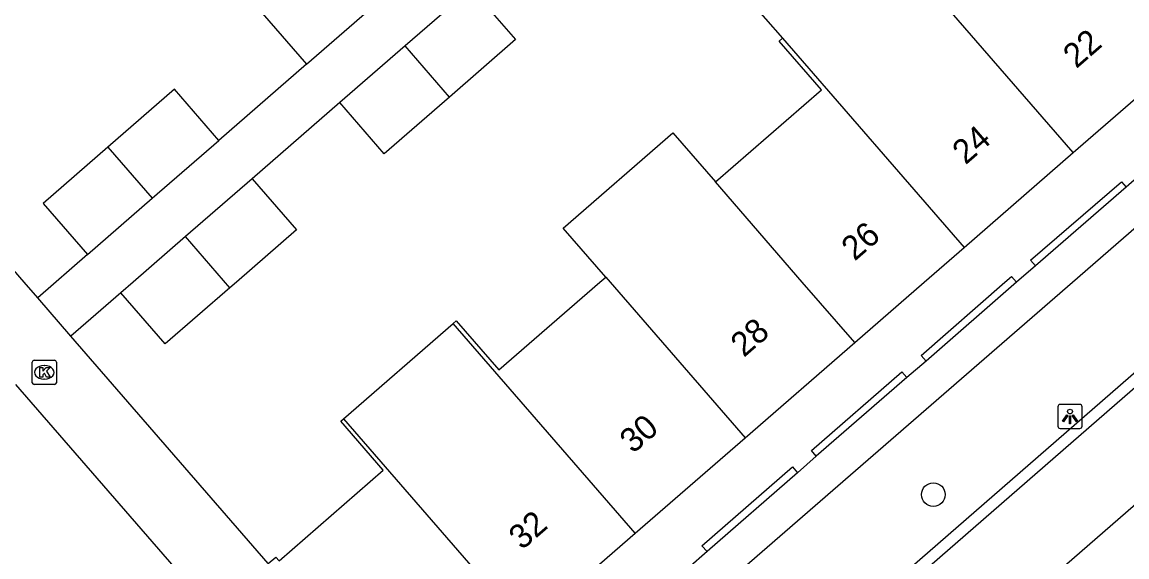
# Model space of a CAD drawing. Extents: x 155888 to 156864, y 383882 to 384671.
# Drawn here: x 156692.46 to 156738.11, y 384238.65 to 384260.74 of the extents above; entities that cross this region are included whole.
import ezdxf

# ---------------------------------------------------------------- set-up
doc = ezdxf.new("R2010")
doc.units = 0
for name, color, linetype in [('IMGEO_Boom', 7, 'Continuous'), ('IMGEO_Kolk', 7, 'Continuous'), ('IMGEO_Lichtpunt', 7, 'Continuous'), ('IMGEO_Muur', 7, 'Continuous'), ('IMGEO_Pand', 7, 'Continuous'), ('IMGEO_Pand_nummerreeks', 7, 'Continuous'), ('IMGEO_Rijbaan_lokaal_gesloten', 7, 'Continuous'), ('IMGEO_Rijbaan_lokaal_open', 7, 'Continuous'), ('IMGEO_Voetpad_open', 7, 'Continuous')]:
    doc.layers.add(name, color=color, linetype=linetype)

msp = doc.modelspace()

# ---------------------------------------------------------------- linework, layer by layer
at = {"layer": 'IMGEO_Boom'}
msp.add_circle((156730.114, 384241.223), 0.489, dxfattribs=at)
at = {"layer": 'IMGEO_Kolk'}
for p, q in [((156692.948, 384246.773), (156693.8, 384246.773)), ((156692.873, 384245.847), (156692.873, 384246.699)), ((156693.361, 384246.553), (156693.386, 384246.553)), ((156693.874, 384246.699), (156693.874, 384245.847)), ((156693.384, 384245.993), (156693.359, 384245.993)), ((156693.8, 384245.773), (156692.948, 384245.773))]:
    msp.add_line(p, q, dxfattribs=at)
for points in [[(156692.948, 384246.773), (156693.8, 384246.773)], [(156692.873, 384245.847), (156692.873, 384246.699)], [(156693.194, 384246.473), (156693.317, 384246.473), (156693.317, 384246.322), (156693.447, 384246.473), (156693.611, 384246.473), (156693.465, 384246.322), (156693.618, 384246.073), (156693.466, 384246.073), (156693.381, 384246.237), (156693.317, 384246.17), (156693.317, 384246.073), (156693.194, 384246.073), (156693.194, 384246.473)], [(156693.874, 384246.699), (156693.874, 384245.847)], [(156693.8, 384245.773), (156692.948, 384245.773)]]:
    msp.add_lwpolyline(points, dxfattribs=at)
for centre, start, end in [((156692.95, 384246.697), 91.552, 178.448), ((156692.95, 384246.697), 91.552, 178.448), ((156693.798, 384246.697), 1.552, 88.448), ((156693.798, 384246.697), 1.552, 88.448), ((156692.95, 384245.849), 181.552, 268.448), ((156692.95, 384245.849), 181.552, 268.448), ((156693.798, 384245.849), 271.552, 358.448), ((156693.798, 384245.849), 271.552, 358.448)]:
    msp.add_arc(centre, 0.0765, start, end, dxfattribs=at)
for centre, major_axis, ratio, start_param, end_param in [((156693.36, 384246.273), (-0.387, 0.002), 0.722429, 4.712389, 7.853982), ((156693.385, 384246.273), (-0.39, 0.002), 0.717154, 1.570796, 4.712389)]:
    msp.add_ellipse(centre, major_axis=major_axis, ratio=ratio, start_param=start_param, end_param=end_param, dxfattribs=at)
at = {"layer": 'IMGEO_Lichtpunt'}
for p, q in [((156736.167, 384244.951), (156735.359, 384244.951)), ((156736.167, 384244.951), (156735.359, 384244.951)), ((156735.265, 384244.856), (156735.265, 384244.049)), ((156735.265, 384244.856), (156735.265, 384244.049)), ((156736.261, 384244.049), (156736.261, 384244.856)), ((156736.261, 384244.049), (156736.261, 384244.856)), ((156735.359, 384243.955), (156736.167, 384243.955)), ((156735.359, 384243.955), (156736.167, 384243.955))]:
    msp.add_line(p, q, dxfattribs=at)
for points in [[(156735.639, 384244.52), (156735.678, 384244.492), (156735.49, 384244.23), (156735.452, 384244.257), (156735.639, 384244.52)], [(156735.741, 384244.472), (156735.788, 384244.472), (156735.788, 384244.15), (156735.741, 384244.15), (156735.741, 384244.472)], [(156735.851, 384244.492), (156735.889, 384244.519), (156736.076, 384244.257), (156736.037, 384244.229), (156735.851, 384244.492)]]:
    msp.add_lwpolyline(points, dxfattribs=at)
msp.add_circle((156735.764, 384244.654), 0.0994, dxfattribs=at)
for centre, start, end in [((156735.359, 384244.856), 90, 180), ((156735.359, 384244.856), 90, 180), ((156736.167, 384244.856), 0, 90), ((156736.167, 384244.856), 0, 90), ((156735.359, 384244.049), 180, 270), ((156735.359, 384244.049), 180, 270), ((156736.167, 384244.049), 270, 0), ((156736.167, 384244.049), 270, 360)]:
    msp.add_arc(centre, 0.0946, start, end, dxfattribs=at)
at = {"layer": 'IMGEO_Muur'}
for points in [[(156734.335, 384250.677), (156734.137, 384250.914), (156737.893, 384254.143), (156738.087, 384253.926)], [(156738.087, 384253.926), (156734.335, 384250.677)], [(156729.815, 384246.734), (156729.613, 384246.968), (156733.07, 384250), (156733.34, 384250.237), (156733.554, 384250)], [(156733.554, 384250), (156729.815, 384246.734)], [(156725.276, 384242.807), (156725.076, 384243.046), (156728.816, 384246.299), (156729.024, 384246.059)], [(156729.024, 384246.059), (156725.276, 384242.807)], [(156720.762, 384238.873), (156720.554, 384239.114), (156724.288, 384242.37), (156724.498, 384242.127)], [(156724.498, 384242.127), (156720.762, 384238.873)]]:
    msp.add_lwpolyline(points, dxfattribs=at)
at = {"layer": 'IMGEO_Pand'}
for points in [[(156728.395, 384263.993), (156726.996, 384265.606), (156722.481, 384261.689), (156723.88, 384260.076)], [(156735.899, 384255.351), (156728.395, 384263.993)], [(156705.074, 384263.456), (156702.376, 384261.113), (156704.212, 384259)], [(156711.011, 384262.13), (156708.283, 384259.761)], [(156711.011, 384262.13), (156712.846, 384260.017), (156710.118, 384257.647)], [(156704.212, 384259), (156706.91, 384261.342)], [(156721.107, 384254.137), (156725.493, 384257.942), (156723.744, 384259.958), (156723.88, 384260.076)], [(156723.88, 384260.076), (156731.386, 384251.432)], [(156708.283, 384259.761), (156705.584, 384257.418)], [(156710.118, 384257.647), (156708.283, 384259.761)], [(156735.899, 384255.351), (156740.429, 384259.284)], [(156700.589, 384255.854), (156698.753, 384257.967), (156696.002, 384255.578)], [(156710.118, 384257.647), (156707.419, 384255.304), (156705.584, 384257.418)], [(156697.837, 384253.464), (156700.589, 384255.854)], [(156716.577, 384250.207), (156714.819, 384252.232), (156719.347, 384256.164), (156721.107, 384254.137)], [(156696.002, 384255.578), (156693.326, 384253.254), (156695.161, 384251.141)], [(156696.002, 384255.578), (156697.837, 384253.464)], [(156731.386, 384251.432), (156735.899, 384255.351)], [(156701.961, 384254.271), (156699.21, 384251.882)], [(156701.961, 384254.271), (156703.796, 384252.158), (156701.312, 384250), (156701.045, 384249.768)], [(156726.865, 384247.506), (156724.699, 384250), (156721.107, 384254.137)], [(156695.161, 384251.141), (156697.837, 384253.464)], [(156699.21, 384251.882), (156697.042, 384250), (156696.534, 384249.559)], [(156701.045, 384249.768), (156699.21, 384251.882)], [(156726.865, 384247.506), (156729.737, 384250), (156731.386, 384251.432)], [(156710.274, 384248.287), (156710.398, 384248.395), (156712.155, 384246.371), (156716.338, 384250), (156716.577, 384250.207)], [(156716.577, 384250.207), (156716.757, 384250), (156722.336, 384243.574)], [(156701.045, 384249.768), (156698.37, 384247.445), (156696.534, 384249.559)], [(156705.743, 384244.357), (156710.274, 384248.287)], [(156717.793, 384239.628), (156710.274, 384248.287)], [(156722.336, 384243.574), (156726.865, 384247.506)], [(156702.629, 384238.373), (156702.941, 384238.643), (156703.073, 384238.492), (156707.378, 384242.227), (156705.622, 384244.252), (156705.743, 384244.357)], [(156705.743, 384244.357), (156713.263, 384235.695)], [(156717.793, 384239.628), (156722.336, 384243.574)], [(156713.263, 384235.695), (156717.793, 384239.628)]]:
    msp.add_lwpolyline(points, dxfattribs=at)
at = {"layer": 'IMGEO_Rijbaan_lokaal_gesloten'}
for points in [[(156801.435, 384295.362), (156777.585, 384274.792), (156749.039, 384250), (156728.765, 384232.392), (156677.961, 384188.273), (156649.173, 384163.247), (156638.782, 384153.801)], [(156634.485, 384156.375), (156635.856, 384157.199), (156636.046, 384156.976), (156642.257, 384162.207), (156643.817, 384163.481), (156671.684, 384187.621), (156676.99, 384192.247), (156680.268, 384195.108), (156710.742, 384221.573), (156715.95, 384226.1), (156723.484, 384232.637), (156743.439, 384250), (156749.57, 384255.335), (156754.859, 384259.931), (156761.065, 384265.282), (156788.507, 384289.088), (156788.213, 384289.442)]]:
    msp.add_lwpolyline(points, dxfattribs=at)
at = {"layer": 'IMGEO_Rijbaan_lokaal_open'}
msp.add_lwpolyline([(156750.769, 384256.987), (156749.268, 384255.682), (156742.738, 384250), (156723.182, 384232.984), (156715.648, 384226.447), (156714.132, 384225.13)], dxfattribs=at)
at = {"layer": 'IMGEO_Voetpad_open'}
for points in [[(156714.132, 384225.13), (156712.839, 384226.654), (156711.157, 384228.556), (156735.861, 384250), (156747.882, 384260.434), (156749.481, 384258.525), (156750.769, 384256.987)], [(156704.212, 384259), (156700.589, 384255.854)], [(156705.584, 384257.418), (156701.961, 384254.271)], [(156693.1, 384249.352), (156692.537, 384250), (156686.542, 384256.907)], [(156738.876, 384254.608), (156738.087, 384253.926)], [(156695.161, 384251.141), (156693.1, 384249.352)], [(156734.335, 384250.677), (156733.554, 384250)], [(156696.534, 384249.559), (156694.473, 384247.77)], [(156694.473, 384247.77), (156693.1, 384249.352)], [(156702.629, 384238.373), (156694.473, 384247.77)], [(156729.815, 384246.734), (156729.024, 384246.059)], [(156692.178, 384245.777), (156698.727, 384238.245)], [(156725.276, 384242.807), (156724.498, 384242.127)], [(156720.762, 384238.873), (156719.979, 384238.189)]]:
    msp.add_lwpolyline(points, dxfattribs=at)

# ---------------------------------------------------------------- texts
at = {"layer": 'IMGEO_Pand_nummerreeks'}
for s, rotation, p in [('22', 40.9685, (156736.025, 384258.798)), ('24', 40.9665, (156731.447, 384254.822)), ('26', 40.9685, (156726.864, 384250.844)), ('28', 40.9665, (156722.285, 384246.867)), ('30', 40.9685, (156717.703, 384242.889)), ('32', 40.9685, (156713.117, 384238.907))]:
    msp.add_text(s, height=1, rotation=rotation, dxfattribs=at).set_placement(p)

doc.saveas('drawing.dxf')
